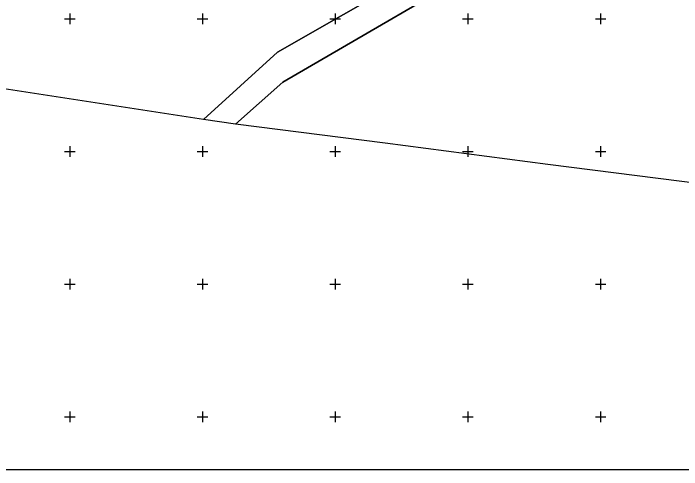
# Model space of a CAD drawing. Extents: x 528816 to 533196, y 6574767 to 6575847.
# Drawn here: x 529978.7 to 530230.5, y 6575030.1 to 6575202 of the extents above; entities that cross this region are included whole.
import ezdxf

# ---------------------------------------------------------------- set-up
doc = ezdxf.new("R2010")
doc.units = 0
for name, color, linetype in [('PIIR', 7, 'Continuous'), ('VORK', 7, 'Continuous'), ('VORMISTUS', 7, 'Continuous')]:
    doc.layers.add(name, color=color, linetype=linetype)

msp = doc.modelspace()

# ---------------------------------------------------------------- linework, layer by layer
at = {"layer": 'PIIR'}
for points in [[(529689.41, 6575261.83), (529907.91, 6575279.93), (529985.43, 6575273.12), (530063.81, 6575254.65), (530152.8, 6575230.08), (530078.21, 6575187.38), (530050.37, 6575162.12), (529690.98, 6575217.4)], [(530078.21, 6575187.38), (530152.8, 6575230.08), (530166.23, 6575226.19), (530080.21, 6575176.11), (530062.46, 6575160.35), (530050.37, 6575162.12)], [(530080.21, 6575176.11), (530166.23, 6575226.19), (530265.8, 6575197.59), (530238.49, 6575137.72), (530180.04, 6575145.16), (530118.75, 6575153.11), (530062.46, 6575160.35)]]:
    msp.add_lwpolyline(points, close=True, dxfattribs=at)
at = {"layer": 'VORK'}
for p, q in [((530000, 6575202), (530000, 6575198)), ((530050, 6575202), (530050, 6575198)), ((530100, 6575202), (530100, 6575198)), ((530150, 6575202), (530150, 6575198)), ((530200, 6575202), (530200, 6575198)), ((529998, 6575200), (530002, 6575200)), ((530048, 6575200), (530052, 6575200)), ((530098, 6575200), (530102, 6575200)), ((530148, 6575200), (530152, 6575200)), ((530198, 6575200), (530202, 6575200)), ((530000, 6575152), (530000, 6575148)), ((530050, 6575152), (530050, 6575148)), ((530100, 6575152), (530100, 6575148)), ((530150, 6575152), (530150, 6575148)), ((530200, 6575152), (530200, 6575148)), ((529998, 6575150), (530002, 6575150)), ((530048, 6575150), (530052, 6575150)), ((530098, 6575150), (530102, 6575150)), ((530148, 6575150), (530152, 6575150)), ((530198, 6575150), (530202, 6575150)), ((529998, 6575100), (530002, 6575100)), ((530000, 6575102), (530000, 6575098)), ((530048, 6575100), (530052, 6575100)), ((530050, 6575102), (530050, 6575098)), ((530098, 6575100), (530102, 6575100)), ((530100, 6575102), (530100, 6575098)), ((530148, 6575100), (530152, 6575100)), ((530150, 6575102), (530150, 6575098)), ((530198, 6575100), (530202, 6575100)), ((530200, 6575102), (530200, 6575098)), ((530000, 6575052), (530000, 6575048)), ((530050, 6575052), (530050, 6575048)), ((530100, 6575052), (530100, 6575048)), ((530150, 6575052), (530150, 6575048)), ((530200, 6575052), (530200, 6575048)), ((529998, 6575050), (530002, 6575050)), ((530048, 6575050), (530052, 6575050)), ((530098, 6575050), (530102, 6575050)), ((530148, 6575050), (530152, 6575050)), ((530198, 6575050), (530202, 6575050))]:
    msp.add_line(p, q, dxfattribs=at)
at = {"layer": 'VORMISTUS'}
msp.add_lwpolyline([(530714.07, 6575696.08), (528816.02, 6575696.08), (528816.02, 6575030.12), (530714.07, 6575030.12)], close=True, dxfattribs=at)

doc.saveas('drawing.dxf')
